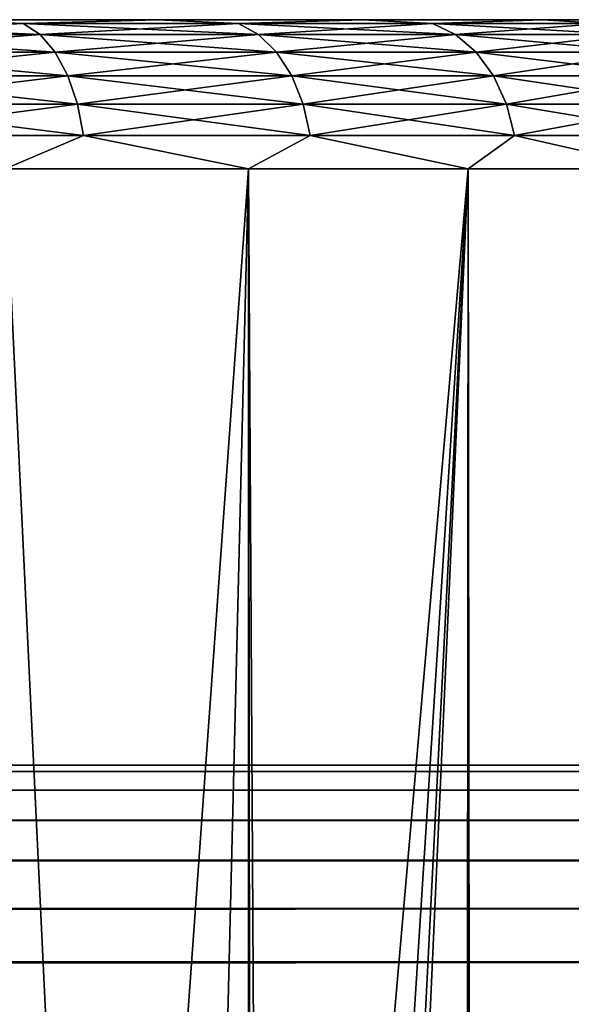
# Model space of a CAD drawing. Extents: x -265 to 265, y 0 to 1307.
# Tile 434 of 436: x 257.6 to 261.3, y 1293.4 to 1300. Entities that reach past the tile are written whole.
import ezdxf

# ---------------------------------------------------------------- set-up
doc = ezdxf.new("R2010")
doc.units = 0
doc.header["$LTSCALE"] = 65.185185
for name, color, linetype in [('38', 7, 'CONTINUOUS'), ('39', 7, 'CONTINUOUS'), ('40', 7, 'CONTINUOUS'), ('43', 7, 'CONTINUOUS'), ('44', 7, 'CONTINUOUS'), ('70', 7, 'CONTINUOUS'), ('76', 7, 'CONTINUOUS'), ('77', 7, 'CONTINUOUS')]:
    doc.layers.add(name, color=color, linetype=linetype)

msp = doc.modelspace()

# ---------------------------------------------------------------- linework, layer by layer
at = {"layer": '38', "color": 7, "linetype": 'CONTINUOUS'}
for points in [[(257, 1300, 12.1243), (258.5227, 1300, 11.1069), (257, 1300, -12.1243), (257, 1300, 12.1243)], [(257, 1300, -12.1243), (258.5227, 1300, 11.1069), (258.5227, 1300, -11.1069), (257, 1300, -12.1243)], [(258.5227, 1300, 11.1069), (259.8995, 1300, 9.8995), (258.5227, 1300, -11.1069), (258.5227, 1300, 11.1069)], [(258.5227, 1300, -11.1069), (259.8995, 1300, 9.8995), (259.8995, 1300, -9.8995), (258.5227, 1300, -11.1069)], [(259.8995, 1300, 9.8995), (261.107, 1300, 8.5226), (259.8995, 1300, -9.8995), (259.8995, 1300, 9.8995)], [(259.8995, 1300, -9.8995), (261.107, 1300, 8.5226), (261.107, 1300, -8.5226), (259.8995, 1300, -9.8995)], [(261.107, 1300, 8.5226), (262.1244, 1300, 7), (261.107, 1300, -8.5226), (261.107, 1300, 8.5226)], [(261.107, 1300, -8.5226), (262.1244, 1300, 7), (262.1244, 1300, -7), (261.107, 1300, -8.5226)]]:
    msp.add_3dface(points, dxfattribs=at)
at = {"layer": '39', "color": 7, "linetype": 'CONTINUOUS'}
for points in [[(257.5, 1, 12.9904), (259.1314, 1, 11.9003), (257.5, 1299, 12.9904), (257.5, 1, 12.9904)], [(257.5, 1299, 12.9904), (259.1314, 1, 11.9003), (259.1314, 1299, 11.9003), (257.5, 1299, 12.9904)], [(259.1314, 1, 11.9003), (260.6066, 1, 10.6066), (259.1314, 1299, 11.9003), (259.1314, 1, 11.9003)], [(259.1314, 1299, 11.9003), (260.6066, 1, 10.6066), (260.6066, 1299, 10.6066), (259.1314, 1299, 11.9003)], [(260.6066, 1, 10.6066), (261.9003, 1, 9.1314), (260.6066, 1299, 10.6066), (260.6066, 1, 10.6066)], [(260.6066, 1299, 10.6066), (261.9003, 1, 9.1314), (261.9003, 1299, 9.1314), (260.6066, 1299, 10.6066)]]:
    msp.add_3dface(points, dxfattribs=at)
at = {"layer": '40', "color": 7, "linetype": 'CONTINUOUS'}
for points in [[(257.3737, 1286.379, -13.0625), (257.5, 1299, -12.9904), (258.1533, 1285.3466, -12.5906), (257.3737, 1286.379, -13.0625)], [(257.5, 1299, -12.9904), (259.1314, 1299, -11.9003), (258.1533, 1285.3466, -12.5906), (257.5, 1299, -12.9904)], [(258.1533, 1285.3466, -12.5906), (259.1314, 1299, -11.9003), (258.7723, 1284.2554, -12.1674), (258.1533, 1285.3466, -12.5906)], [(258.7723, 1284.2554, -12.1674), (259.1314, 1299, -11.9003), (259.2244, 1283.1581, -11.8284), (258.7723, 1284.2554, -12.1674)], [(259.1314, 1299, -11.9003), (260.6066, 1299, -10.6066), (259.2244, 1283.1581, -11.8284), (259.1314, 1299, -11.9003)], [(259.2244, 1283.1581, -11.8284), (260.6066, 1299, -10.6066), (259.525, 1282.0825, -11.5877), (259.2244, 1283.1581, -11.8284)], [(259.525, 1282.0825, -11.5877), (260.6066, 1299, -10.6066), (259.6951, 1281.0333, -11.4457), (259.525, 1282.0825, -11.5877)], [(259.6951, 1281.0333, -11.4457), (260.6066, 1299, -10.6066), (259.75, 1280, -11.399), (259.6951, 1281.0333, -11.4457)], [(260.6066, 1299, -10.6066), (260.6066, 1, -10.6066), (259.75, 20, -11.399), (260.6066, 1299, -10.6066)], [(259.75, 1280, -11.399), (260.6066, 1299, -10.6066), (259.75, 20, -11.399), (259.75, 1280, -11.399)], [(261.9003, 1, -9.1314), (260.6066, 1, -10.6066), (261.9003, 1299, -9.1314), (261.9003, 1, -9.1314)], [(261.9003, 1299, -9.1314), (260.6066, 1, -10.6066), (260.6066, 1299, -10.6066), (261.9003, 1299, -9.1314)]]:
    msp.add_3dface(points, dxfattribs=at)
at = {"layer": '43', "color": 7, "linetype": 'CONTINUOUS'}
for points in [[(257.6202, 1299.9752, 12.0075), (257, 1300, 12.1243), (256.0552, 1299.9752, 12.8679), (257.6202, 1299.9752, 12.0075)], [(258.5227, 1300, 11.1069), (257, 1300, 12.1243), (257.6202, 1299.9752, 12.0075), (258.5227, 1300, 11.1069)], [(259.0651, 1299.9752, 10.9578), (258.5227, 1300, 11.1069), (257.6202, 1299.9752, 12.0075), (259.0651, 1299.9752, 10.9578)], [(259.8995, 1300, 9.8995), (258.5227, 1300, 11.1069), (259.0651, 1299.9752, 10.9578), (259.8995, 1300, 9.8995)], [(260.367, 1299.9752, 9.7352), (259.8995, 1300, 9.8995), (259.0651, 1299.9752, 10.9578), (260.367, 1299.9752, 9.7352)], [(261.107, 1300, 8.5226), (259.8995, 1300, 9.8995), (260.367, 1299.9752, 9.7352), (261.107, 1300, 8.5226)], [(261.5054, 1299.9752, 8.3591), (261.107, 1300, 8.5226), (260.367, 1299.9752, 9.7352), (261.5054, 1299.9752, 8.3591)], [(262.1244, 1300, 7), (261.107, 1300, 8.5226), (261.5054, 1299.9752, 8.3591), (262.1244, 1300, 7)], [(257.6202, 1299.9752, 12.0075), (256.0552, 1299.9752, 12.8679), (257.7336, 1299.9014, 12.1862), (257.6202, 1299.9752, 12.0075)], [(257.7336, 1299.9014, 12.1862), (256.0552, 1299.9752, 12.8679), (256.1453, 1299.9014, 13.0594), (257.7336, 1299.9014, 12.1862)], [(259.0651, 1299.9752, 10.9578), (257.6202, 1299.9752, 12.0075), (259.2, 1299.9014, 11.1209), (259.0651, 1299.9752, 10.9578)], [(259.2, 1299.9014, 11.1209), (257.6202, 1299.9752, 12.0075), (257.7336, 1299.9014, 12.1862), (259.2, 1299.9014, 11.1209)], [(260.367, 1299.9752, 9.7352), (259.0651, 1299.9752, 10.9578), (260.5213, 1299.9014, 9.8801), (260.367, 1299.9752, 9.7352)], [(260.5213, 1299.9014, 9.8801), (259.0651, 1299.9752, 10.9578), (259.2, 1299.9014, 11.1209), (260.5213, 1299.9014, 9.8801)], [(261.5054, 1299.9752, 8.3591), (260.367, 1299.9752, 9.7352), (261.6766, 1299.9014, 8.4835), (261.5054, 1299.9752, 8.3591)], [(261.6766, 1299.9014, 8.4835), (260.367, 1299.9752, 9.7352), (260.5213, 1299.9014, 9.8801), (261.6766, 1299.9014, 8.4835)], [(257.7336, 1299.9014, 12.1862), (256.1453, 1299.9014, 13.0594), (257.8354, 1299.7823, 12.3466), (257.7336, 1299.9014, 12.1862)], [(257.8354, 1299.7823, 12.3466), (256.1453, 1299.9014, 13.0594), (256.2262, 1299.7823, 13.2313), (257.8354, 1299.7823, 12.3466)], [(259.2, 1299.9014, 11.1209), (257.7336, 1299.9014, 12.1862), (259.321, 1299.7823, 11.2672), (259.2, 1299.9014, 11.1209)], [(259.321, 1299.7823, 11.2672), (257.7336, 1299.9014, 12.1862), (257.8354, 1299.7823, 12.3466), (259.321, 1299.7823, 11.2672)], [(260.5213, 1299.9014, 9.8801), (259.2, 1299.9014, 11.1209), (260.6597, 1299.7823, 10.0101), (260.5213, 1299.9014, 9.8801)], [(260.6597, 1299.7823, 10.0101), (259.2, 1299.9014, 11.1209), (259.321, 1299.7823, 11.2672), (260.6597, 1299.7823, 10.0101)], [(261.6766, 1299.9014, 8.4835), (260.5213, 1299.9014, 9.8801), (261.8302, 1299.7823, 8.5952), (261.6766, 1299.9014, 8.4835)], [(261.8302, 1299.7823, 8.5952), (260.5213, 1299.9014, 9.8801), (260.6597, 1299.7823, 10.0101), (261.8302, 1299.7823, 8.5952)], [(257.8354, 1299.7823, 12.3466), (256.2262, 1299.7823, 13.2313), (257.9204, 1299.6238, 12.4805), (257.8354, 1299.7823, 12.3466)], [(257.9204, 1299.6238, 12.4805), (256.2262, 1299.7823, 13.2313), (256.2937, 1299.6238, 13.3747), (257.9204, 1299.6238, 12.4805)], [(259.321, 1299.7823, 11.2672), (257.8354, 1299.7823, 12.3466), (259.4221, 1299.6238, 11.3894), (259.321, 1299.7823, 11.2672)], [(259.4221, 1299.6238, 11.3894), (257.8354, 1299.7823, 12.3466), (257.9204, 1299.6238, 12.4805), (259.4221, 1299.6238, 11.3894)], [(260.6597, 1299.7823, 10.0101), (259.321, 1299.7823, 11.2672), (260.7753, 1299.6238, 10.1187), (260.6597, 1299.7823, 10.0101)], [(260.7753, 1299.6238, 10.1187), (259.321, 1299.7823, 11.2672), (259.4221, 1299.6238, 11.3894), (260.7753, 1299.6238, 10.1187)], [(261.8302, 1299.7823, 8.5952), (260.6597, 1299.7823, 10.0101), (261.9585, 1299.6238, 8.6884), (261.8302, 1299.7823, 8.5952)], [(261.9585, 1299.6238, 8.6884), (260.6597, 1299.7823, 10.0101), (260.7753, 1299.6238, 10.1187), (261.9585, 1299.6238, 8.6884)], [(257.9204, 1299.6238, 12.4805), (256.2937, 1299.6238, 13.3747), (257.9843, 1299.4341, 12.5812), (257.9204, 1299.6238, 12.4805)], [(257.9843, 1299.4341, 12.5812), (256.2937, 1299.6238, 13.3747), (256.3445, 1299.4341, 13.4827), (257.9843, 1299.4341, 12.5812)], [(259.4221, 1299.6238, 11.3894), (257.9204, 1299.6238, 12.4805), (259.4982, 1299.4341, 11.4813), (259.4221, 1299.6238, 11.3894)], [(259.4982, 1299.4341, 11.4813), (257.9204, 1299.6238, 12.4805), (257.9843, 1299.4341, 12.5812), (259.4982, 1299.4341, 11.4813)], [(260.7753, 1299.6238, 10.1187), (259.4221, 1299.6238, 11.3894), (260.8623, 1299.4341, 10.2003), (260.7753, 1299.6238, 10.1187)], [(260.8623, 1299.4341, 10.2003), (259.4221, 1299.6238, 11.3894), (259.4982, 1299.4341, 11.4813), (260.8623, 1299.4341, 10.2003)], [(261.9585, 1299.6238, 8.6884), (260.7753, 1299.6238, 10.1187), (262.0551, 1299.4341, 8.7585), (261.9585, 1299.6238, 8.6884)], [(262.0551, 1299.4341, 8.7585), (260.7753, 1299.6238, 10.1187), (260.8623, 1299.4341, 10.2003), (262.0551, 1299.4341, 8.7585)], [(257.9843, 1299.4341, 12.5812), (256.3445, 1299.4341, 13.4827), (258.024, 1299.2225, 12.6437), (257.9843, 1299.4341, 12.5812)], [(258.024, 1299.2225, 12.6437), (256.3445, 1299.4341, 13.4827), (256.376, 1299.2225, 13.5497), (258.024, 1299.2225, 12.6437)], [(259.4982, 1299.4341, 11.4813), (257.9843, 1299.4341, 12.5812), (259.5454, 1299.2225, 11.5384), (259.4982, 1299.4341, 11.4813)], [(259.5454, 1299.2225, 11.5384), (257.9843, 1299.4341, 12.5812), (258.024, 1299.2225, 12.6437), (259.5454, 1299.2225, 11.5384)], [(260.8623, 1299.4341, 10.2003), (259.4982, 1299.4341, 11.4813), (260.9163, 1299.2225, 10.251), (260.8623, 1299.4341, 10.2003)], [(260.9163, 1299.2225, 10.251), (259.4982, 1299.4341, 11.4813), (259.5454, 1299.2225, 11.5384), (260.9163, 1299.2225, 10.251)], [(262.0551, 1299.4341, 8.7585), (260.8623, 1299.4341, 10.2003), (262.115, 1299.2225, 8.802), (262.0551, 1299.4341, 8.7585)], [(262.115, 1299.2225, 8.802), (260.8623, 1299.4341, 10.2003), (260.9163, 1299.2225, 10.251), (262.115, 1299.2225, 8.802)], [(257.5, 1299, 12.9904), (258.024, 1299.2225, 12.6437), (256.376, 1299.2225, 13.5497), (257.5, 1299, 12.9904)], [(257.5, 1299, 12.9904), (259.1314, 1299, 11.9003), (258.024, 1299.2225, 12.6437), (257.5, 1299, 12.9904)], [(259.1314, 1299, 11.9003), (259.5454, 1299.2225, 11.5384), (258.024, 1299.2225, 12.6437), (259.1314, 1299, 11.9003)], [(259.1314, 1299, 11.9003), (260.6066, 1299, 10.6066), (259.5454, 1299.2225, 11.5384), (259.1314, 1299, 11.9003)], [(260.6066, 1299, 10.6066), (260.9163, 1299.2225, 10.251), (259.5454, 1299.2225, 11.5384), (260.6066, 1299, 10.6066)], [(260.6066, 1299, 10.6066), (261.9003, 1299, 9.1314), (260.9163, 1299.2225, 10.251), (260.6066, 1299, 10.6066)], [(261.9003, 1299, 9.1314), (262.115, 1299.2225, 8.802), (260.9163, 1299.2225, 10.251), (261.9003, 1299, 9.1314)]]:
    msp.add_3dface(points, dxfattribs=at)
at = {"layer": '44', "color": 7, "linetype": 'CONTINUOUS'}
for points in [[(256.0552, 1299.9752, -12.8679), (257, 1300, -12.1243), (257.6202, 1299.9752, -12.0075), (256.0552, 1299.9752, -12.8679)], [(257, 1300, -12.1243), (258.5227, 1300, -11.1069), (257.6202, 1299.9752, -12.0075), (257, 1300, -12.1243)], [(257.6202, 1299.9752, -12.0075), (258.5227, 1300, -11.1069), (259.0651, 1299.9752, -10.9578), (257.6202, 1299.9752, -12.0075)], [(258.5227, 1300, -11.1069), (259.8995, 1300, -9.8995), (259.0651, 1299.9752, -10.9578), (258.5227, 1300, -11.1069)], [(259.0651, 1299.9752, -10.9578), (259.8995, 1300, -9.8995), (260.367, 1299.9752, -9.7352), (259.0651, 1299.9752, -10.9578)], [(259.8995, 1300, -9.8995), (261.107, 1300, -8.5226), (260.367, 1299.9752, -9.7352), (259.8995, 1300, -9.8995)], [(260.367, 1299.9752, -9.7352), (261.107, 1300, -8.5226), (261.5054, 1299.9752, -8.3591), (260.367, 1299.9752, -9.7352)], [(261.107, 1300, -8.5226), (262.1244, 1300, -7), (261.5054, 1299.9752, -8.3591), (261.107, 1300, -8.5226)], [(256.0552, 1299.9752, -12.8679), (257.6202, 1299.9752, -12.0075), (256.1453, 1299.9014, -13.0594), (256.0552, 1299.9752, -12.8679)], [(256.1453, 1299.9014, -13.0594), (257.6202, 1299.9752, -12.0075), (257.7336, 1299.9014, -12.1862), (256.1453, 1299.9014, -13.0594)], [(257.6202, 1299.9752, -12.0075), (259.0651, 1299.9752, -10.9578), (257.7336, 1299.9014, -12.1862), (257.6202, 1299.9752, -12.0075)], [(257.7336, 1299.9014, -12.1862), (259.0651, 1299.9752, -10.9578), (259.2, 1299.9014, -11.1209), (257.7336, 1299.9014, -12.1862)], [(259.0651, 1299.9752, -10.9578), (260.367, 1299.9752, -9.7352), (259.2, 1299.9014, -11.1209), (259.0651, 1299.9752, -10.9578)], [(259.2, 1299.9014, -11.1209), (260.367, 1299.9752, -9.7352), (260.5213, 1299.9014, -9.8801), (259.2, 1299.9014, -11.1209)], [(260.367, 1299.9752, -9.7352), (261.5054, 1299.9752, -8.3591), (260.5213, 1299.9014, -9.8801), (260.367, 1299.9752, -9.7352)], [(260.5213, 1299.9014, -9.8801), (261.5054, 1299.9752, -8.3591), (261.6766, 1299.9014, -8.4835), (260.5213, 1299.9014, -9.8801)], [(256.1453, 1299.9014, -13.0594), (257.7336, 1299.9014, -12.1862), (256.2262, 1299.7823, -13.2313), (256.1453, 1299.9014, -13.0594)], [(256.2262, 1299.7823, -13.2313), (257.7336, 1299.9014, -12.1862), (257.8354, 1299.7823, -12.3466), (256.2262, 1299.7823, -13.2313)], [(257.7336, 1299.9014, -12.1862), (259.2, 1299.9014, -11.1209), (257.8354, 1299.7823, -12.3466), (257.7336, 1299.9014, -12.1862)], [(257.8354, 1299.7823, -12.3466), (259.2, 1299.9014, -11.1209), (259.321, 1299.7823, -11.2672), (257.8354, 1299.7823, -12.3466)], [(259.2, 1299.9014, -11.1209), (260.5213, 1299.9014, -9.8801), (259.321, 1299.7823, -11.2672), (259.2, 1299.9014, -11.1209)], [(259.321, 1299.7823, -11.2672), (260.5213, 1299.9014, -9.8801), (260.6597, 1299.7823, -10.0101), (259.321, 1299.7823, -11.2672)], [(260.5213, 1299.9014, -9.8801), (261.6766, 1299.9014, -8.4835), (260.6597, 1299.7823, -10.0101), (260.5213, 1299.9014, -9.8801)], [(260.6597, 1299.7823, -10.0101), (261.6766, 1299.9014, -8.4835), (261.8302, 1299.7823, -8.5952), (260.6597, 1299.7823, -10.0101)], [(256.2262, 1299.7823, -13.2313), (257.8354, 1299.7823, -12.3466), (256.2937, 1299.6238, -13.3747), (256.2262, 1299.7823, -13.2313)], [(256.2937, 1299.6238, -13.3747), (257.8354, 1299.7823, -12.3466), (257.9204, 1299.6238, -12.4805), (256.2937, 1299.6238, -13.3747)], [(257.8354, 1299.7823, -12.3466), (259.321, 1299.7823, -11.2672), (257.9204, 1299.6238, -12.4805), (257.8354, 1299.7823, -12.3466)], [(257.9204, 1299.6238, -12.4805), (259.321, 1299.7823, -11.2672), (259.4221, 1299.6238, -11.3894), (257.9204, 1299.6238, -12.4805)], [(259.321, 1299.7823, -11.2672), (260.6597, 1299.7823, -10.0101), (259.4221, 1299.6238, -11.3894), (259.321, 1299.7823, -11.2672)], [(259.4221, 1299.6238, -11.3894), (260.6597, 1299.7823, -10.0101), (260.7753, 1299.6238, -10.1187), (259.4221, 1299.6238, -11.3894)], [(260.6597, 1299.7823, -10.0101), (261.8302, 1299.7823, -8.5952), (260.7753, 1299.6238, -10.1187), (260.6597, 1299.7823, -10.0101)], [(260.7753, 1299.6238, -10.1187), (261.8302, 1299.7823, -8.5952), (261.9585, 1299.6238, -8.6884), (260.7753, 1299.6238, -10.1187)], [(256.2937, 1299.6238, -13.3747), (257.9204, 1299.6238, -12.4805), (256.3445, 1299.4341, -13.4827), (256.2937, 1299.6238, -13.3747)], [(256.3445, 1299.4341, -13.4827), (257.9204, 1299.6238, -12.4805), (257.9843, 1299.4341, -12.5812), (256.3445, 1299.4341, -13.4827)], [(257.9204, 1299.6238, -12.4805), (259.4221, 1299.6238, -11.3894), (257.9843, 1299.4341, -12.5812), (257.9204, 1299.6238, -12.4805)], [(257.9843, 1299.4341, -12.5812), (259.4221, 1299.6238, -11.3894), (259.4982, 1299.4341, -11.4813), (257.9843, 1299.4341, -12.5812)], [(259.4221, 1299.6238, -11.3894), (260.7753, 1299.6238, -10.1187), (259.4982, 1299.4341, -11.4813), (259.4221, 1299.6238, -11.3894)], [(259.4982, 1299.4341, -11.4813), (260.7753, 1299.6238, -10.1187), (260.8623, 1299.4341, -10.2003), (259.4982, 1299.4341, -11.4813)], [(260.7753, 1299.6238, -10.1187), (261.9585, 1299.6238, -8.6884), (260.8623, 1299.4341, -10.2003), (260.7753, 1299.6238, -10.1187)], [(260.8623, 1299.4341, -10.2003), (261.9585, 1299.6238, -8.6884), (262.0551, 1299.4341, -8.7585), (260.8623, 1299.4341, -10.2003)], [(256.3445, 1299.4341, -13.4827), (257.9843, 1299.4341, -12.5812), (256.376, 1299.2225, -13.5497), (256.3445, 1299.4341, -13.4827)], [(256.376, 1299.2225, -13.5497), (257.9843, 1299.4341, -12.5812), (258.024, 1299.2225, -12.6437), (256.376, 1299.2225, -13.5497)], [(257.9843, 1299.4341, -12.5812), (259.4982, 1299.4341, -11.4813), (258.024, 1299.2225, -12.6437), (257.9843, 1299.4341, -12.5812)], [(258.024, 1299.2225, -12.6437), (259.4982, 1299.4341, -11.4813), (259.5454, 1299.2225, -11.5384), (258.024, 1299.2225, -12.6437)], [(259.4982, 1299.4341, -11.4813), (260.8623, 1299.4341, -10.2003), (259.5454, 1299.2225, -11.5384), (259.4982, 1299.4341, -11.4813)], [(259.5454, 1299.2225, -11.5384), (260.8623, 1299.4341, -10.2003), (260.9163, 1299.2225, -10.251), (259.5454, 1299.2225, -11.5384)], [(260.8623, 1299.4341, -10.2003), (262.0551, 1299.4341, -8.7585), (260.9163, 1299.2225, -10.251), (260.8623, 1299.4341, -10.2003)], [(260.9163, 1299.2225, -10.251), (262.0551, 1299.4341, -8.7585), (262.115, 1299.2225, -8.802), (260.9163, 1299.2225, -10.251)], [(257.5, 1299, -12.9904), (256.376, 1299.2225, -13.5497), (258.024, 1299.2225, -12.6437), (257.5, 1299, -12.9904)], [(259.1314, 1299, -11.9003), (257.5, 1299, -12.9904), (258.024, 1299.2225, -12.6437), (259.1314, 1299, -11.9003)], [(259.1314, 1299, -11.9003), (258.024, 1299.2225, -12.6437), (259.5454, 1299.2225, -11.5384), (259.1314, 1299, -11.9003)], [(260.6066, 1299, -10.6066), (259.1314, 1299, -11.9003), (259.5454, 1299.2225, -11.5384), (260.6066, 1299, -10.6066)], [(260.6066, 1299, -10.6066), (259.5454, 1299.2225, -11.5384), (260.9163, 1299.2225, -10.251), (260.6066, 1299, -10.6066)], [(261.9003, 1299, -9.1314), (260.6066, 1299, -10.6066), (260.9163, 1299.2225, -10.251), (261.9003, 1299, -9.1314)], [(261.9003, 1299, -9.1314), (260.9163, 1299.2225, -10.251), (262.115, 1299.2225, -8.802), (261.9003, 1299, -9.1314)]]:
    msp.add_3dface(points, dxfattribs=at)
at = {"layer": '70', "color": 7, "linetype": 'CONTINUOUS'}
for points in [[(-263, 1294.9574, 16.3217), (-263, 1295, 16.7), (263, 1294.9578, 16.3236), (-263, 1294.9574, 16.3217)], [(263, 1294.9578, 16.3236), (-263, 1295, 16.7), (263, 1295, 16.7), (263, 1294.9578, 16.3236)], [(263, 1294.8323, 15.9638), (-263, 1294.9574, 16.3217), (263, 1294.9578, 16.3236), (263, 1294.8323, 15.9638)], [(-263, 1294.8315, 15.9621), (-263, 1294.9574, 16.3217), (263, 1294.8323, 15.9638), (-263, 1294.8315, 15.9621)], [(263, 1294.6298, 15.641), (-263, 1294.8315, 15.9621), (263, 1294.8323, 15.9638), (263, 1294.6298, 15.641)], [(-263, 1294.6286, 15.6395), (-263, 1294.8315, 15.9621), (263, 1294.6298, 15.641), (-263, 1294.6286, 15.6395)], [(263, 1294.3605, 15.3714), (-263, 1294.6286, 15.6395), (263, 1294.6298, 15.641), (263, 1294.3605, 15.3714)], [(-263, 1294.359, 15.3702), (-263, 1294.6286, 15.6395), (263, 1294.3605, 15.3714), (-263, 1294.359, 15.3702)], [(263, 1294.0379, 15.1685), (-263, 1294.359, 15.3702), (263, 1294.3605, 15.3714), (263, 1294.0379, 15.1685)], [(-263, 1294.0362, 15.1677), (-263, 1294.359, 15.3702), (263, 1294.0379, 15.1685), (-263, 1294.0362, 15.1677)], [(263, 1293.6783, 15.0426), (-263, 1294.0362, 15.1677), (263, 1294.0379, 15.1685), (263, 1293.6783, 15.0426)], [(-263, 1293.6764, 15.0422), (-263, 1294.0362, 15.1677), (263, 1293.6783, 15.0426), (-263, 1293.6764, 15.0422)], [(263, 1293.3, 15), (-263, 1293.6764, 15.0422), (263, 1293.6783, 15.0426), (263, 1293.3, 15)], [(-263, 1293.3, 15), (-263, 1293.6764, 15.0422), (263, 1293.3, 15), (-263, 1293.3, 15)]]:
    msp.add_3dface(points, dxfattribs=at)
at = {"layer": '76', "color": 7, "linetype": 'CONTINUOUS'}
for points in [[(-263, 1295, 23.3), (-263, 1294.9578, 23.6764), (263, 1295, 23.3), (-263, 1295, 23.3)], [(263, 1295, 23.3), (-263, 1294.9578, 23.6764), (263, 1294.9574, 23.6783), (263, 1295, 23.3)], [(-263, 1294.9578, 23.6764), (-263, 1294.8323, 24.0362), (263, 1294.9574, 23.6783), (-263, 1294.9578, 23.6764)], [(263, 1294.9574, 23.6783), (-263, 1294.8323, 24.0362), (263, 1294.8315, 24.0379), (263, 1294.9574, 23.6783)], [(-263, 1294.8323, 24.0362), (-263, 1294.6298, 24.359), (263, 1294.8315, 24.0379), (-263, 1294.8323, 24.0362)], [(263, 1294.8315, 24.0379), (-263, 1294.6298, 24.359), (263, 1294.6286, 24.3605), (263, 1294.8315, 24.0379)], [(-263, 1294.6298, 24.359), (-263, 1294.3605, 24.6286), (263, 1294.6286, 24.3605), (-263, 1294.6298, 24.359)], [(263, 1294.6286, 24.3605), (-263, 1294.3605, 24.6286), (263, 1294.359, 24.6298), (263, 1294.6286, 24.3605)], [(-263, 1294.3605, 24.6286), (-263, 1294.0379, 24.8315), (263, 1294.359, 24.6298), (-263, 1294.3605, 24.6286)], [(263, 1294.359, 24.6298), (-263, 1294.0379, 24.8315), (263, 1294.0362, 24.8323), (263, 1294.359, 24.6298)], [(-263, 1294.0379, 24.8315), (-263, 1293.6783, 24.9574), (263, 1294.0362, 24.8323), (-263, 1294.0379, 24.8315)], [(263, 1294.0362, 24.8323), (-263, 1293.6783, 24.9574), (263, 1293.6764, 24.9578), (263, 1294.0362, 24.8323)], [(-263, 1293.6783, 24.9574), (-263, 1293.3, 25), (263, 1293.6764, 24.9578), (-263, 1293.6783, 24.9574)], [(-263, 1293.3, 25), (263, 1293.3, 25), (263, 1293.6764, 24.9578), (-263, 1293.3, 25)]]:
    msp.add_3dface(points, dxfattribs=at)
at = {"layer": '77', "color": 7, "linetype": 'CONTINUOUS'}
for points in [[(263, 1295, 16.7), (-263, 1295, 16.7), (263, 1295, 23.3), (263, 1295, 16.7)], [(-263, 1295, 16.7), (-263, 1295, 23.3), (263, 1295, 23.3), (-263, 1295, 16.7)]]:
    msp.add_3dface(points, dxfattribs=at)

doc.saveas('drawing.dxf')
